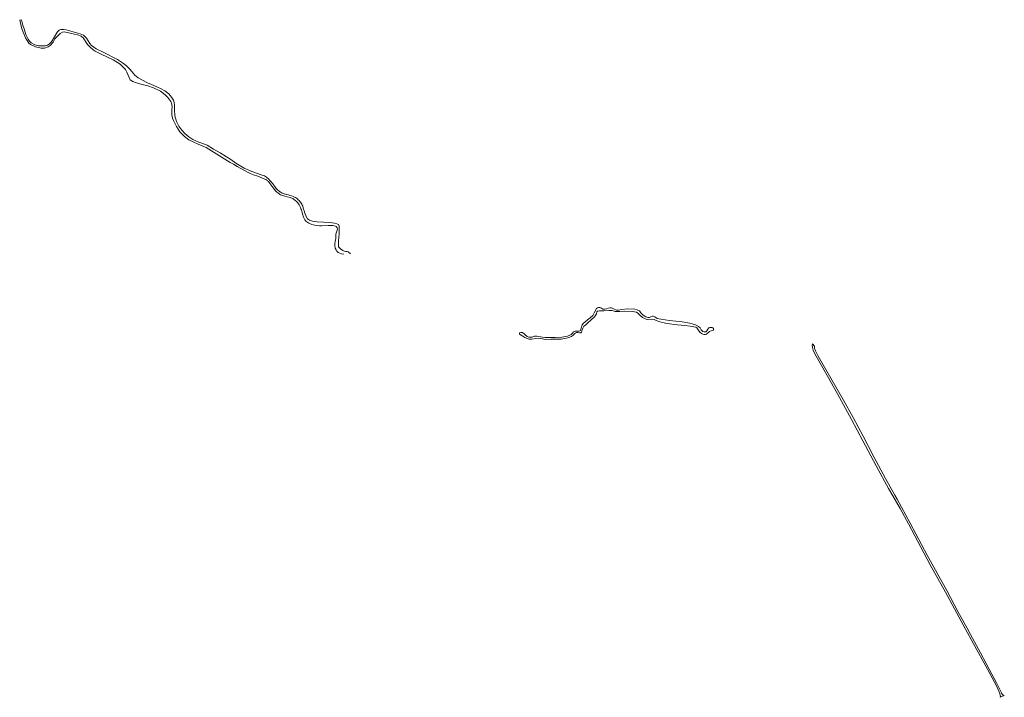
# Model space of a CAD drawing. Header units: metres. Extents: x 166325 to 190320, y 381923 to 404576.
# Tile 702 of 1056: x 176949 to 178039, y 391361 to 392111. Entities that reach past the tile are written whole.
import ezdxf

# ---------------------------------------------------------------- set-up
doc = ezdxf.new("R2010")
doc.units = ezdxf.units.M
doc.layers.add('B-WE-OG-WATER_BEEK-GV', color=8, linetype='Continuous', lineweight=18)
doc.layers.add('B-WE-VH-VERHARDING_FUNDERING_ZAND-GV', color=8, linetype='Continuous', lineweight=18)

msp = doc.modelspace()

# ---------------------------------------------------------------- linework, layer by layer
at = {"layer": 'B-WE-OG-WATER_BEEK-GV', "flags": 128}
msp.add_lwpolyline([(177315.118, 391851.428), (177312.833, 391853.878), (177312.355, 391853.891), (177311.111, 391854.003), (177309.877, 391854.195), (177308.658, 391854.466), (177307.458, 391854.813), (177306.693, 391855.08), (177304.082, 391857.131), (177302.123, 391859.433), (177301.948, 391861.788), (177302.14, 391865.902), (177302.463, 391869.728), (177302.734, 391873.981), (177302.81, 391878.671), (177302.611, 391882.095), (177301.851, 391884.124), (177300.174, 391884.849), (177297.571, 391885.55), (177292.267, 391886.237), (177278.487, 391887.067), (177273.384, 391887.609), (177269.943, 391888.634), (177267.815, 391890.305), (177266.222, 391892.802), (177265.717, 391894.087), (177264.763, 391896.681), (177263.885, 391899.301), (177263.083, 391901.946), (177262.788, 391902.972), (177262.372, 391904.153), (177261.881, 391905.305), (177261.318, 391906.423), (177260.684, 391907.503), (177260.621, 391907.603), (177259.914, 391908.636), (177259.142, 391909.622), (177258.308, 391910.557), (177257.417, 391911.436), (177256.471, 391912.257), (177255.475, 391913.016), (177254.432, 391913.71), (177254.318, 391913.78), (177253.229, 391914.398), (177251.716, 391915.04), (177250.009, 391915.682), (177248.275, 391916.248), (177246.517, 391916.737), (177244.74, 391917.149), (177244.453, 391917.203), (177243.203, 391917.489), (177241.974, 391917.852), (177240.769, 391918.292), (177239.594, 391918.805), (177238.454, 391919.391), (177237.352, 391920.046), (177236.946, 391920.331), (177235.924, 391921.118), (177234.952, 391921.966), (177234.035, 391922.873), (177233.175, 391923.835), (177232.377, 391924.848), (177231.644, 391925.909), (177230.501, 391927.445), (177229.385, 391928.886), (177227.634, 391931.037), (177226.545, 391932.314), (177224.696, 391934.382), (177224.207, 391934.849), (177223.214, 391935.714), (177222.171, 391936.517), (177221.08, 391937.255), (177219.947, 391937.925), (177216.267, 391939.041), (177206.106, 391942.533), (177197.607, 391946.51), (177188.32, 391951.874), (177182.81, 391955.774), (177178.026, 391958.799), (177170.938, 391963.201), (177163.808, 391967.535), (177156.638, 391971.8), (177154.701, 391972.449), (177147.428, 391975.155), (177140.882, 391978.181), (177136.46, 391980.961), (177132.072, 391984.519), (177128.625, 391988.388), (177125.199, 391992.754), (177122.884, 391998.06), (177120.894, 392004.275), (177120.557, 392010.834), (177120.37, 392016.032), (177120.219, 392018.953), (177119.349, 392021.701), (177117.288, 392024.789), (177114.123, 392028.644), (177109.798, 392032.058), (177105.703, 392034.251), (177101.11, 392036.397), (177094.901, 392038.975), (177090.57, 392040.685), (177084.533, 392043.897), (177080.305, 392046.239), (177076.748, 392049.256), (177073.033, 392053.493), (177071.624, 392055.341), (177067.479, 392059.527), (177063.982, 392062.328), (177057.318, 392066.64), (177041.414, 392074.708), (177033.833, 392078.278), (177028.533, 392082.09), (177026.854, 392084.235), (177024.932, 392087.354), (177023.248, 392090.176), (177021.422, 392092.185), (177019.63, 392093.412), (177015.937, 392094.944), (177000.655, 392099.46), (176997.687, 392099.822), (176994.835, 392099.604), (176992.969, 392099.195), (176990.964, 392097.303), (176990.121, 392095.993), (176985.036, 392087.358), (176983.297, 392085.096), (176982.027, 392083.734), (176979.829, 392082.277), (176977.593, 392081.535), (176973.685, 392081.514), (176970.071, 392081.691), (176966, 392082.818), (176961.91, 392085.011), (176960.142, 392086.732), (176958.483, 392089.23), (176956.009, 392094.183), (176954.166, 392100.456), (176952.788, 392104.505), (176951.3, 392110.618), (176949.189, 392109.944), (176951.57, 392100.617), (176955.792, 392090.462), (176959.285, 392084.608), (176961.212, 392083.235), (176966.731, 392080.589), (176973.132, 392079.28), (176976.471, 392079.258), (176980.719, 392080.543), (176982.996, 392082.208), (176986.074, 392085.893), (176988.147, 392089.273), (176991.217, 392092.748), (176993.893, 392095.318), (176996.441, 392096.686), (176998.38, 392097.163), (177006.396, 392095.419), (177012.994, 392093.746), (177017.406, 392092.391), (177019.52, 392090.511), (177024.228, 392083.246), (177027.135, 392080.047), (177030.446, 392077.382), (177032.804, 392075.69), (177039.263, 392072.603), (177052.774, 392066.042), (177060.394, 392061.27), (177063.087, 392058.681), (177066.31, 392055.495), (177067.888, 392052.712), (177068.763, 392049.892), (177070.233, 392046.613), (177071.439, 392044.161), (177074.369, 392042.355), (177077.27, 392041.037), (177083.09, 392039.246), (177090.82, 392037.343), (177097.445, 392035.104), (177105.135, 392031.591), (177110.327, 392027.386), (177113.314, 392024.674), (177116.481, 392020.152), (177117.721, 392017.21), (177117.859, 392013.79), (177117.645, 392011.47), (177117.525, 392005.304), (177118.182, 392001.489), (177119.25, 391999.023), (177122.624, 391992.265), (177126.296, 391986.5), (177131.623, 391981.316), (177136.563, 391977.862), (177141.752, 391974.983), (177146.692, 391972.72), (177155.379, 391969.181), (177182.233, 391952.762), (177185.756, 391950.633), (177189.75, 391948.316), (177201.2, 391941.835), (177204.397, 391940.389), (177207.9, 391939.137), (177212.81, 391937.637), (177222.19, 391933.461), (177222.694, 391933.139), (177223.353, 391932.637), (177223.96, 391932.074), (177224.51, 391931.455), (177226.571, 391928.853), (177228.643, 391926.163), (177231.321, 391922.574), (177231.488, 391922.345), (177232.247, 391921.395), (177233.066, 391920.497), (177233.942, 391919.654), (177234.873, 391918.871), (177235.852, 391918.151), (177236.877, 391917.497), (177237.942, 391916.912), (177239.044, 391916.397), (177240.177, 391915.957), (177241.337, 391915.592), (177242.518, 391915.304), (177245.098, 391914.678), (177248.533, 391913.773), (177249.299, 391913.521), (177250.356, 391913.101), (177251.381, 391912.608), (177252.368, 391912.044), (177253.314, 391911.412), (177254.213, 391910.716), (177255.061, 391909.957), (177255.454, 391909.567), (177256.218, 391908.724), (177256.921, 391907.83), (177257.612, 391906.863), (177258.437, 391905.585), (177259.194, 391904.266), (177259.881, 391902.908), (177260.496, 391901.517), (177261.036, 391900.095), (177261.501, 391898.646), (177261.89, 391897.175), (177262.2, 391895.686), (177263.277, 391892.126), (177264.713, 391889.04), (177265.82, 391887.763), (177269.107, 391885.547), (177272.636, 391883.91), (177277.291, 391882.891), (177281.016, 391882.631), (177283.237, 391882.637), (177290.695, 391883.069), (177295.645, 391882.946), (177297.615, 391882.523), (177299.365, 391881.667), (177300.483, 391880.21), (177300.739, 391878.994), (177299.793, 391875.569), (177299.058, 391873.244), (177299.119, 391867.967), (177298.503, 391865.436), (177298.045, 391862.634), (177298.055, 391860.806), (177298.355, 391857.794), (177299.293, 391855.875), (177300.197, 391854.516), (177301.708, 391853.079), (177303.32, 391852.18), (177305.415, 391851.481), (177307.873, 391851.152)], dxfattribs=at)
msp.add_lwpolyline([(177606.282, 391790.641), (177604.194, 391791.677), (177602.776, 391791.724), (177600.326, 391791.501), (177598.683, 391790.697), (177596.768, 391790.393), (177594.579, 391790.195), (177592.379, 391791.967), (177591.247, 391792.259), (177589.841, 391792.176), (177588.586, 391791.932), (177587.712, 391790.979), (177585.127, 391786.282), (177583.317, 391783.14), (177580.637, 391780.755), (177577.588, 391778.507), (177574.523, 391775.998), (177573.097, 391774.775), (177571.809, 391773.037), (177570.411, 391769.271), (177569.848, 391766.897), (177568.944, 391766.203), (177567.897, 391766.065), (177565.641, 391766.079), (177563.929, 391765.968), (177562.236, 391765.202), (177560.906, 391763.897), (177559.442, 391762.144), (177557.959, 391761.485), (177555.467, 391760.297), (177549.121, 391759.239), (177541.843, 391759.108), (177530.223, 391759.109), (177525.487, 391759.688), (177521.439, 391760.419), (177518.933, 391760.281), (177516.232, 391759.423), (177512.484, 391759.303), (177510.778, 391760.066), (177508.444, 391761.829), (177507.132, 391763.554), (177505.464, 391764.366), (177503.678, 391764.554), (177502.313, 391764.038), (177502.18, 391763.588), (177502.437, 391762.735), (177504.038, 391761.697), (177506.084, 391760.613), (177508.3, 391759.146), (177510.632, 391757.868), (177512.861, 391757.24), (177515.974, 391757.041), (177520.208, 391758.038), (177522.897, 391758.106), (177526.072, 391757.737), (177531.276, 391756.932), (177537.012, 391757.058), (177548.311, 391757.246), (177554.509, 391758.067), (177557.081, 391758.911), (177559.782, 391760.206), (177561.695, 391761.43), (177563.989, 391763.74), (177565.344, 391764.343), (177567.066, 391764.367), (177568.872, 391763.962), (177570.187, 391764.081), (177571.026, 391764.989), (177571.276, 391766.503), (177572.38, 391769.187), (177573.483, 391771.474), (177575.216, 391772.726), (177578.05, 391775.348), (177585.328, 391781.79), (177587.433, 391785.091), (177588.06, 391787.252), (177588.819, 391788.064), (177590.367, 391788.507), (177592.119, 391788.665), (177595.495, 391788.447), (177601.013, 391788.859), (177604.957, 391788.692), (177608.38, 391787.561), (177610.671, 391787.593), (177613.527, 391787.765), (177618.802, 391787.983), (177627.49, 391787.586), (177631.693, 391787.048), (177633.291, 391786.054), (177635.503, 391783.757), (177638.616, 391781.279), (177641.562, 391779.62), (177643.671, 391778.804), (177647.874, 391779.14), (177651.294, 391778.924), (177653.531, 391777.724), (177657.561, 391776.249), (177663.931, 391774.76), (177673.418, 391773.47), (177685.007, 391772.328), (177691.22, 391771.578), (177697.518, 391770.395), (177698.705, 391769.54), (177699.208, 391768.419), (177700.701, 391766.317), (177702.344, 391764.448), (177704.336, 391763.055), (177706.407, 391762.192), (177707.811, 391762.271), (177709.404, 391762.675), (177712.477, 391765.496), (177714.385, 391766.283), (177716.029, 391766.607), (177716.869, 391767.033), (177717.2, 391767.677), (177717.022, 391769.016), (177716.347, 391769.609), (177715.473, 391769.967), (177714.279, 391769.989), (177713.097, 391769.882), (177711.851, 391769.552), (177710.705, 391768.219), (177709.752, 391766.292), (177708.477, 391765.344), (177706.861, 391765.154), (177705.313, 391765.626), (177703.31, 391767.548), (177702.122, 391769.721), (177700.377, 391771.272), (177697.164, 391772.956), (177690.78, 391774.965), (177682.363, 391776.134), (177668.309, 391777.624), (177658.761, 391779.085), (177654.605, 391780.023), (177652.275, 391781.694), (177650.335, 391782.567), (177649.453, 391782.574), (177647.794, 391781.946), (177646.201, 391781.102), (177644.452, 391780.944), (177642.024, 391781.819), (177639.228, 391783.757), (177636.767, 391786.296), (177635.06, 391788.373), (177632.5, 391789.719), (177629.937, 391790.19), (177622.124, 391790.665), (177615.146, 391789.821), (177611.857, 391789.175), (177609.603, 391789.189)], close=True, dxfattribs=at)
at = {"layer": 'B-WE-VH-VERHARDING_FUNDERING_ZAND-GV', "flags": 128}
msp.add_lwpolyline([(178034.049, 391364.471), (178034.515, 391362.037), (178034.401, 391360.859), (178038.87, 391362.892), (178037.515, 391363.39), (178036.769, 391364.027), (178035.836, 391365.535), (178035.657, 391365.892), (178030.103, 391376.989), (178025.175, 391386.59), (178012.373, 391409.947), (178001.435, 391430.214), (177997.622, 391437.179), (177987.526, 391455.62), (177975.16, 391479.108), (177964.554, 391498.133), (177953.575, 391518.137), (177934.727, 391553.537), (177920.143, 391580.148), (177917.616, 391584.66), (177907.395, 391602.908), (177894.496, 391626.819), (177882.519, 391649.678), (177871.439, 391670.382), (177860.753, 391689.555), (177832.995, 391738.187), (177829.947, 391744.145), (177828.878, 391747.209), (177828.713, 391749.211), (177826.771, 391751.905), (177826.359, 391750.377), (177826.487, 391747.888), (177827.369, 391744.894), (177829.02, 391741.035), (177839.414, 391722.727), (177854.379, 391696.715), (177869.617, 391668.266), (177882.414, 391644.669), (177896.908, 391616.904), (177910.59, 391591.942), (177915.505, 391583.65), (177923.776, 391569.695), (177932.805, 391552.896), (177956.707, 391507.394), (177973.956, 391477.255), (177995.947, 391436.278), (178004.308, 391420.699), (178020.199, 391392.059), (178030.67, 391372.649), (178033.812, 391365.046)], close=True, dxfattribs=at)

doc.saveas('drawing.dxf')
